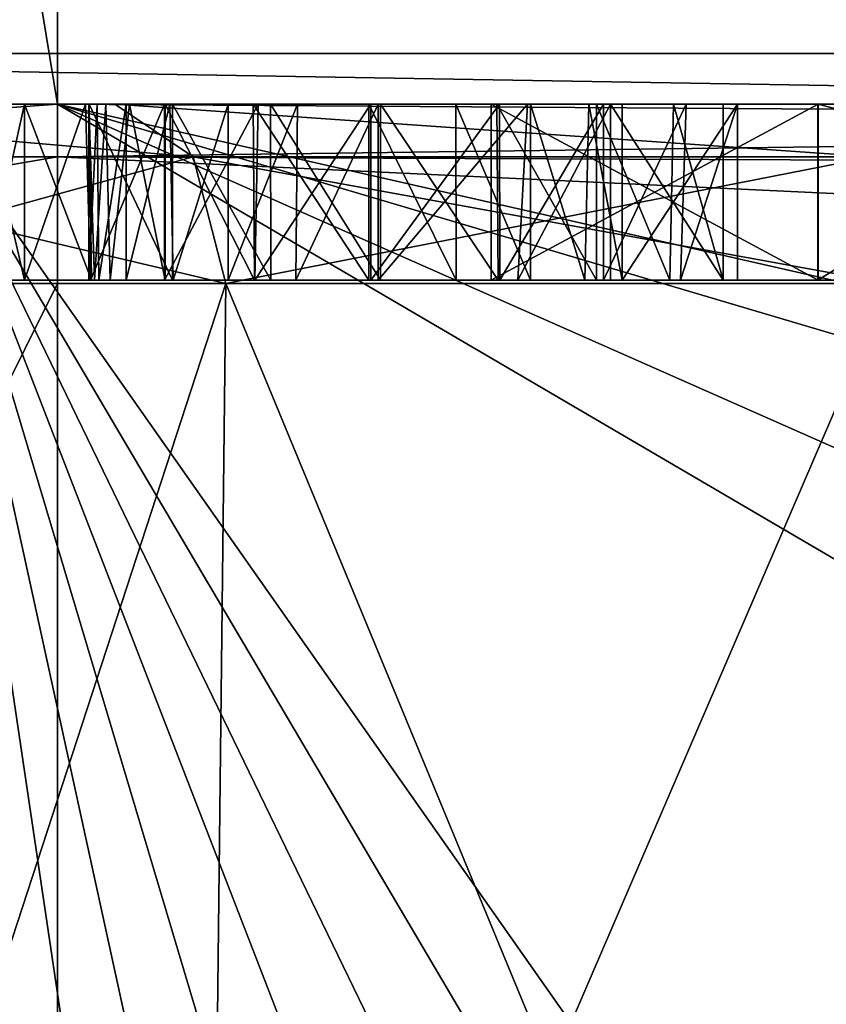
# Model space of a CAD drawing. Header units: millimetres. Extents: x -36.5 to 36.5, y -8.8 to 41.6.
# Tile 363 of 428: x 12.6 to 13.5, y 27.6 to 28.7. Entities that reach past the tile are written whole.
import ezdxf

# ---------------------------------------------------------------- set-up
doc = ezdxf.new("R2010")
doc.units = ezdxf.units.MM
doc.header["$LTSCALE"] = 65.185185
for name, color, linetype in [('1028', 7, 'CONTINUOUS'), ('1255', 7, 'CONTINUOUS'), ('1256', 7, 'CONTINUOUS'), ('1257', 7, 'CONTINUOUS'), ('1258', 7, 'CONTINUOUS'), ('1369', 7, 'CONTINUOUS'), ('1370', 7, 'CONTINUOUS'), ('1371', 7, 'CONTINUOUS'), ('1372', 7, 'CONTINUOUS'), ('1373', 7, 'CONTINUOUS'), ('1374', 7, 'CONTINUOUS'), ('1375', 7, 'CONTINUOUS'), ('1376', 7, 'CONTINUOUS'), ('1377', 7, 'CONTINUOUS'), ('1378', 7, 'CONTINUOUS'), ('1379', 7, 'CONTINUOUS'), ('1380', 7, 'CONTINUOUS'), ('1381', 7, 'CONTINUOUS'), ('1382', 7, 'CONTINUOUS'), ('1383', 7, 'CONTINUOUS'), ('1384', 7, 'CONTINUOUS'), ('1385', 7, 'CONTINUOUS'), ('1386', 7, 'CONTINUOUS'), ('1387', 7, 'CONTINUOUS'), ('1388', 7, 'CONTINUOUS'), ('1393', 7, 'CONTINUOUS'), ('1394', 7, 'CONTINUOUS'), ('1395', 7, 'CONTINUOUS'), ('324', 7, 'CONTINUOUS'), ('326', 7, 'CONTINUOUS'), ('327', 7, 'CONTINUOUS'), ('366', 7, 'CONTINUOUS'), ('383', 7, 'CONTINUOUS'), ('390', 7, 'CONTINUOUS'), ('395', 7, 'CONTINUOUS'), ('516', 7, 'CONTINUOUS'), ('545', 7, 'CONTINUOUS'), ('546', 7, 'CONTINUOUS'), ('683', 7, 'CONTINUOUS'), ('691', 7, 'CONTINUOUS'), ('693', 7, 'CONTINUOUS'), ('808', 7, 'CONTINUOUS'), ('831', 7, 'CONTINUOUS'), ('846', 7, 'CONTINUOUS'), ('964', 7, 'CONTINUOUS'), ('965', 7, 'CONTINUOUS'), ('966', 7, 'CONTINUOUS'), ('968', 7, 'CONTINUOUS'), ('969', 7, 'CONTINUOUS'), ('972', 7, 'CONTINUOUS'), ('973', 7, 'CONTINUOUS')]:
    doc.layers.add(name, color=color, linetype=linetype)

msp = doc.modelspace()

# ---------------------------------------------------------------- linework, layer by layer
at = {"layer": '1028', "color": 7, "linetype": 'Continuous'}
for points in [[(12.5179, 28.4, -4.6505), (12.5626, 28.4, -4.4974), (12.518, 28.4, -5.0357), (12.5179, 28.4, -4.6505)], [(12.518, 28.4, -5.0357), (12.5626, 28.4, -4.4974), (12.5626, 28.4, -5.1809), (12.518, 28.4, -5.0357)], [(12.5626, 28.4, -4.4974), (12.6374, 28.4, -4.3641), (12.5626, 28.4, -5.1809), (12.5626, 28.4, -4.4974)], [(12.5626, 28.4, -5.1809), (12.6374, 28.4, -4.3641), (12.6355, 28.4, -4.8453), (12.5626, 28.4, -5.1809)], [(12.6385, 28.4, -5.3051), (12.5626, 28.4, -5.1809), (12.6355, 28.4, -4.8453), (12.6385, 28.4, -5.3051)], [(12.6355, 28.4, -4.8453), (12.6374, 28.4, -4.3641), (12.6421, 28.4, -4.7199), (12.6355, 28.4, -4.8453)], [(12.6469, 28.4, -4.9999), (12.6385, 28.4, -5.3051), (12.6355, 28.4, -4.8453), (12.6469, 28.4, -4.9999)], [(12.6374, 28.4, -4.3641), (12.7214, 28.4, -4.2829), (12.6598, 28.4, -4.6181), (12.6374, 28.4, -4.3641)], [(12.6421, 28.4, -4.7199), (12.6374, 28.4, -4.3641), (12.6598, 28.4, -4.6181), (12.6421, 28.4, -4.7199)], [(12.7304, 28.4, -5.388), (12.6385, 28.4, -5.3051), (12.6779, 28.4, -5.1146), (12.7304, 28.4, -5.388)], [(12.6779, 28.4, -5.1146), (12.6385, 28.4, -5.3051), (12.6469, 28.4, -4.9999), (12.6779, 28.4, -5.1146)], [(12.6598, 28.4, -4.6181), (12.7214, 28.4, -4.2829), (12.7222, 28.4, -4.4752), (12.6598, 28.4, -4.6181)], [(12.7312, 28.4, -5.2111), (12.7304, 28.4, -5.388), (12.6779, 28.4, -5.1146), (12.7312, 28.4, -5.2111)], [(12.7214, 28.4, -4.2829), (12.8237, 28.4, -4.2345), (12.7222, 28.4, -4.4752), (12.7214, 28.4, -4.2829)], [(12.7222, 28.4, -4.4752), (12.8237, 28.4, -4.2345), (12.8235, 28.4, -4.3826), (12.7222, 28.4, -4.4752)], [(12.8418, 28.4, -5.4406), (12.7304, 28.4, -5.388), (12.7935, 28.4, -5.2717), (12.8418, 28.4, -5.4406)], [(12.7935, 28.4, -5.2717), (12.7304, 28.4, -5.388), (12.7312, 28.4, -5.2111), (12.7935, 28.4, -5.2717)], [(12.8704, 28.4, -5.3092), (12.8418, 28.4, -5.4406), (12.7935, 28.4, -5.2717), (12.8704, 28.4, -5.3092)], [(12.8235, 28.4, -4.3826), (12.8237, 28.4, -4.2345), (12.9531, 28.4, -4.3525), (12.8235, 28.4, -4.3826)], [(12.8237, 28.4, -4.2345), (12.9555, 28.4, -4.2166), (12.9531, 28.4, -4.3525), (12.8237, 28.4, -4.2345)], [(12.9662, 28.4, -5.4584), (12.8418, 28.4, -5.4406), (12.9637, 28.4, -5.3225), (12.9662, 28.4, -5.4584)], [(12.9637, 28.4, -5.3225), (12.8418, 28.4, -5.4406), (12.8704, 28.4, -5.3092), (12.9637, 28.4, -5.3225)], [(12.9531, 28.4, -4.3525), (12.9555, 28.4, -4.2166), (13.0521, 28.4, -4.3711), (12.9531, 28.4, -4.3525)], [(12.9555, 28.4, -4.2166), (13.1016, 28.4, -4.2421), (13.0521, 28.4, -4.3711), (12.9555, 28.4, -4.2166)], [(13.1219, 28.4, -5.2659), (12.9662, 28.4, -5.4584), (12.9637, 28.4, -5.3225), (13.1219, 28.4, -5.2659)], [(13.0997, 28.4, -5.4356), (12.9662, 28.4, -5.4584), (13.1219, 28.4, -5.2659), (13.0997, 28.4, -5.4356)], [(13.0521, 28.4, -4.3711), (13.1016, 28.4, -4.2421), (13.1364, 28.4, -4.4278), (13.0521, 28.4, -4.3711)], [(13.0918, 28.4, 4.9494), (13.0918, 28.4, 5.0976), (13.4626, 28.4, 5.0976), (13.0918, 28.4, 4.9494)], [(13.4626, 28.4, 4.9494), (13.0918, 28.4, 4.9494), (13.4626, 28.4, 5.0976), (13.4626, 28.4, 4.9494)], [(13.2111, 28.4, -5.3693), (13.0997, 28.4, -5.4356), (13.1219, 28.4, -5.2659), (13.2111, 28.4, -5.3693)], [(13.1016, 28.4, -4.2421), (13.2191, 28.4, -4.3157), (13.1364, 28.4, -4.4278), (13.1016, 28.4, -4.2421)], [(13.2273, 28.4, -5.0728), (13.2111, 28.4, -5.3693), (13.1219, 28.4, -5.2659), (13.2273, 28.4, -5.0728)], [(13.1364, 28.4, -4.4278), (13.2191, 28.4, -4.3157), (13.198, 28.4, -4.5168), (13.1364, 28.4, -4.4278)], [(13.2191, 28.4, -4.3157), (13.2404, 28.4, -4.6578), (13.198, 28.4, -4.5168), (13.2191, 28.4, -4.3157)], [(13.2944, 28.4, -5.267), (13.2111, 28.4, -5.3693), (13.2273, 28.4, -5.0728), (13.2944, 28.4, -5.267)], [(13.3066, 28.4, -4.432), (13.2404, 28.4, -4.6578), (13.2191, 28.4, -4.3157), (13.3066, 28.4, -4.432)], [(13.355, 28.4, -5.1097), (13.2944, 28.4, -5.267), (13.2273, 28.4, -5.0728), (13.355, 28.4, -5.1097)], [(13.3713, 28.4, -4.6177), (13.2404, 28.4, -4.6578), (13.3066, 28.4, -4.432), (13.3713, 28.4, -4.6177)], [(13.4622, 28.4, -5.2955), (13.7864, 28.4, -5.2955), (13.4622, 28.4, -5.4371), (13.4622, 28.4, -5.2955)], [(13.4622, 28.4, -5.4371), (13.7864, 28.4, -5.2955), (13.9165, 28.4, -5.2955), (13.4622, 28.4, -5.4371)], [(14.2423, 28.4, -5.4371), (13.4622, 28.4, -5.4371), (14.2423, 28.4, -5.2955), (14.2423, 28.4, -5.4371)], [(14.2423, 28.4, -5.2955), (13.4622, 28.4, -5.4371), (13.9165, 28.4, -5.2955), (14.2423, 28.4, -5.2955)]]:
    msp.add_3dface(points, dxfattribs=at)
at = {"layer": '1255', "color": 7, "linetype": 'Continuous'}
for points in [[(13.0918, 28.6, 5.0976), (13.4626, 28.6, 5.0976), (13.0918, 28.4, 5.0976), (13.0918, 28.6, 5.0976)], [(13.0918, 28.4, 5.0976), (13.4626, 28.6, 5.0976), (13.4626, 28.4, 5.0976), (13.0918, 28.4, 5.0976)]]:
    msp.add_3dface(points, dxfattribs=at)
at = {"layer": '1256', "color": 7, "linetype": 'Continuous'}
for points in [[(13.4626, 28.6, 5.0976), (13.4626, 28.6, 4.9494), (13.4626, 28.4, 4.9494), (13.4626, 28.6, 5.0976)], [(13.4626, 28.6, 5.0976), (13.4626, 28.4, 4.9494), (13.4626, 28.4, 5.0976), (13.4626, 28.6, 5.0976)]]:
    msp.add_3dface(points, dxfattribs=at)
at = {"layer": '1257', "color": 7, "linetype": 'Continuous'}
for points in [[(13.4626, 28.6, 4.9494), (13.0918, 28.6, 4.9494), (13.4626, 28.4, 4.9494), (13.4626, 28.6, 4.9494)], [(13.0918, 28.6, 4.9494), (13.0918, 28.4, 4.9494), (13.4626, 28.4, 4.9494), (13.0918, 28.6, 4.9494)]]:
    msp.add_3dface(points, dxfattribs=at)
at = {"layer": '1258', "color": 7, "linetype": 'Continuous'}
for points in [[(13.0918, 28.6, 4.9494), (13.0918, 28.6, 5.0976), (13.0918, 28.4, 5.0976), (13.0918, 28.6, 4.9494)], [(13.0918, 28.6, 4.9494), (13.0918, 28.4, 5.0976), (13.0918, 28.4, 4.9494), (13.0918, 28.6, 4.9494)]]:
    msp.add_3dface(points, dxfattribs=at)
at = {"layer": '1369', "color": 7, "linetype": 'Continuous'}
for points in [[(13.2027, 28.6, -4.527), (13.1364, 28.6, -4.4278), (13.198, 28.4, -4.5168), (13.2027, 28.6, -4.527)], [(13.1364, 28.6, -4.4278), (13.1364, 28.4, -4.4278), (13.198, 28.4, -4.5168), (13.1364, 28.6, -4.4278)], [(13.2404, 28.4, -4.6578), (13.2027, 28.6, -4.527), (13.198, 28.4, -4.5168), (13.2404, 28.4, -4.6578)], [(13.2404, 28.6, -4.6578), (13.2027, 28.6, -4.527), (13.2404, 28.4, -4.6578), (13.2404, 28.6, -4.6578)]]:
    msp.add_3dface(points, dxfattribs=at)
at = {"layer": '1370', "color": 7, "linetype": 'Continuous'}
for points in [[(13.0517, 28.6, -4.371), (12.9531, 28.6, -4.3525), (13.0521, 28.4, -4.3711), (13.0517, 28.6, -4.371)], [(12.9531, 28.6, -4.3525), (12.9531, 28.4, -4.3525), (13.0521, 28.4, -4.3711), (12.9531, 28.6, -4.3525)], [(13.1364, 28.6, -4.4278), (13.0517, 28.6, -4.371), (13.1364, 28.4, -4.4278), (13.1364, 28.6, -4.4278)], [(13.0517, 28.6, -4.371), (13.0521, 28.4, -4.3711), (13.1364, 28.4, -4.4278), (13.0517, 28.6, -4.371)]]:
    msp.add_3dface(points, dxfattribs=at)
at = {"layer": '1371', "color": 7, "linetype": 'Continuous'}
for points in [[(12.8218, 28.6, -4.3837), (12.7222, 28.6, -4.4752), (12.8235, 28.4, -4.3826), (12.8218, 28.6, -4.3837)], [(12.7222, 28.6, -4.4752), (12.7222, 28.4, -4.4752), (12.8235, 28.4, -4.3826), (12.7222, 28.6, -4.4752)], [(12.9531, 28.6, -4.3525), (12.8218, 28.6, -4.3837), (12.9531, 28.4, -4.3525), (12.9531, 28.6, -4.3525)], [(12.8218, 28.6, -4.3837), (12.8235, 28.4, -4.3826), (12.9531, 28.4, -4.3525), (12.8218, 28.6, -4.3837)]]:
    msp.add_3dface(points, dxfattribs=at)
at = {"layer": '1372', "color": 7, "linetype": 'Continuous'}
for points in [[(12.6549, 28.6, -4.6391), (12.6355, 28.6, -4.8453), (12.6421, 28.4, -4.7199), (12.6549, 28.6, -4.6391)], [(12.6355, 28.6, -4.8453), (12.6355, 28.4, -4.8453), (12.6421, 28.4, -4.7199), (12.6355, 28.6, -4.8453)], [(12.6549, 28.6, -4.6391), (12.6421, 28.4, -4.7199), (12.6598, 28.4, -4.6181), (12.6549, 28.6, -4.6391)], [(12.6818, 28.6, -4.551), (12.6549, 28.6, -4.6391), (12.6598, 28.4, -4.6181), (12.6818, 28.6, -4.551)], [(12.6818, 28.6, -4.551), (12.6598, 28.4, -4.6181), (12.7222, 28.4, -4.4752), (12.6818, 28.6, -4.551)], [(12.7222, 28.6, -4.4752), (12.6818, 28.6, -4.551), (12.7222, 28.4, -4.4752), (12.7222, 28.6, -4.4752)]]:
    msp.add_3dface(points, dxfattribs=at)
at = {"layer": '1373', "color": 7, "linetype": 'Continuous'}
for points in [[(12.6355, 28.6, -4.8453), (12.6451, 28.6, -4.9886), (12.6355, 28.4, -4.8453), (12.6355, 28.6, -4.8453)], [(12.6451, 28.6, -4.9886), (12.6469, 28.4, -4.9999), (12.6355, 28.4, -4.8453), (12.6451, 28.6, -4.9886)], [(12.6451, 28.6, -4.9886), (12.6779, 28.6, -5.1146), (12.6469, 28.4, -4.9999), (12.6451, 28.6, -4.9886)], [(12.6779, 28.6, -5.1146), (12.6779, 28.4, -5.1146), (12.6469, 28.4, -4.9999), (12.6779, 28.6, -5.1146)]]:
    msp.add_3dface(points, dxfattribs=at)
at = {"layer": '1374', "color": 7, "linetype": 'Continuous'}
for points in [[(12.6779, 28.6, -5.1146), (12.7275, 28.6, -5.2061), (12.6779, 28.4, -5.1146), (12.6779, 28.6, -5.1146)], [(12.7275, 28.6, -5.2061), (12.7312, 28.4, -5.2111), (12.6779, 28.4, -5.1146), (12.7275, 28.6, -5.2061)], [(12.7275, 28.6, -5.2061), (12.7935, 28.6, -5.2717), (12.7312, 28.4, -5.2111), (12.7275, 28.6, -5.2061)], [(12.7935, 28.6, -5.2717), (12.7935, 28.4, -5.2717), (12.7312, 28.4, -5.2111), (12.7935, 28.6, -5.2717)]]:
    msp.add_3dface(points, dxfattribs=at)
at = {"layer": '1375', "color": 7, "linetype": 'Continuous'}
for points in [[(12.7935, 28.6, -5.2717), (12.872, 28.6, -5.3097), (12.7935, 28.4, -5.2717), (12.7935, 28.6, -5.2717)], [(12.872, 28.6, -5.3097), (12.8704, 28.4, -5.3092), (12.7935, 28.4, -5.2717), (12.872, 28.6, -5.3097)], [(12.872, 28.6, -5.3097), (12.9637, 28.6, -5.3225), (12.8704, 28.4, -5.3092), (12.872, 28.6, -5.3097)], [(12.9637, 28.6, -5.3225), (12.9637, 28.4, -5.3225), (12.8704, 28.4, -5.3092), (12.9637, 28.6, -5.3225)]]:
    msp.add_3dface(points, dxfattribs=at)
at = {"layer": '1376', "color": 7, "linetype": 'Continuous'}
for points in [[(12.9637, 28.6, -5.3225), (13.1332, 28.6, -5.2552), (12.9637, 28.4, -5.3225), (12.9637, 28.6, -5.3225)], [(13.1332, 28.6, -5.2552), (13.1219, 28.4, -5.2659), (12.9637, 28.4, -5.3225), (13.1332, 28.6, -5.2552)], [(13.1332, 28.6, -5.2552), (13.2273, 28.6, -5.0728), (13.1219, 28.4, -5.2659), (13.1332, 28.6, -5.2552)], [(13.2273, 28.6, -5.0728), (13.2273, 28.4, -5.0728), (13.1219, 28.4, -5.2659), (13.2273, 28.6, -5.0728)]]:
    msp.add_3dface(points, dxfattribs=at)
at = {"layer": '1377', "color": 7, "linetype": 'Continuous'}
for points in [[(13.2273, 28.6, -5.0728), (13.355, 28.6, -5.1097), (13.355, 28.4, -5.1097), (13.2273, 28.6, -5.0728)], [(13.2273, 28.6, -5.0728), (13.355, 28.4, -5.1097), (13.2273, 28.4, -5.0728), (13.2273, 28.6, -5.0728)]]:
    msp.add_3dface(points, dxfattribs=at)
at = {"layer": '1378', "color": 7, "linetype": 'Continuous'}
for points in [[(13.2986, 28.6, -5.2593), (13.2111, 28.6, -5.3693), (13.2944, 28.4, -5.267), (13.2986, 28.6, -5.2593)], [(13.2111, 28.6, -5.3693), (13.2111, 28.4, -5.3693), (13.2944, 28.4, -5.267), (13.2111, 28.6, -5.3693)], [(13.2986, 28.6, -5.2593), (13.2944, 28.4, -5.267), (13.355, 28.4, -5.1097), (13.2986, 28.6, -5.2593)], [(13.355, 28.6, -5.1097), (13.2986, 28.6, -5.2593), (13.355, 28.4, -5.1097), (13.355, 28.6, -5.1097)]]:
    msp.add_3dface(points, dxfattribs=at)
at = {"layer": '1379', "color": 7, "linetype": 'Continuous'}
for points in [[(13.0982, 28.6, -5.4361), (12.9662, 28.6, -5.4584), (13.0997, 28.4, -5.4356), (13.0982, 28.6, -5.4361)], [(12.9662, 28.6, -5.4584), (12.9662, 28.4, -5.4584), (13.0997, 28.4, -5.4356), (12.9662, 28.6, -5.4584)], [(13.2111, 28.6, -5.3693), (13.0982, 28.6, -5.4361), (13.2111, 28.4, -5.3693), (13.2111, 28.6, -5.3693)], [(13.0982, 28.6, -5.4361), (13.0997, 28.4, -5.4356), (13.2111, 28.4, -5.3693), (13.0982, 28.6, -5.4361)]]:
    msp.add_3dface(points, dxfattribs=at)
at = {"layer": '1380', "color": 7, "linetype": 'Continuous'}
for points in [[(12.8414, 28.6, -5.4405), (12.7304, 28.6, -5.388), (12.8418, 28.4, -5.4406), (12.8414, 28.6, -5.4405)], [(12.7304, 28.6, -5.388), (12.7304, 28.4, -5.388), (12.8418, 28.4, -5.4406), (12.7304, 28.6, -5.388)], [(12.9662, 28.6, -5.4584), (12.8414, 28.6, -5.4405), (12.9662, 28.4, -5.4584), (12.9662, 28.6, -5.4584)], [(12.8414, 28.6, -5.4405), (12.8418, 28.4, -5.4406), (12.9662, 28.4, -5.4584), (12.8414, 28.6, -5.4405)]]:
    msp.add_3dface(points, dxfattribs=at)
at = {"layer": '1381', "color": 7, "linetype": 'Continuous'}
for points in [[(12.6359, 28.6, -5.3018), (12.5626, 28.6, -5.1809), (12.6385, 28.4, -5.3051), (12.6359, 28.6, -5.3018)], [(12.5626, 28.6, -5.1809), (12.5626, 28.4, -5.1809), (12.6385, 28.4, -5.3051), (12.5626, 28.6, -5.1809)], [(12.7304, 28.6, -5.388), (12.6359, 28.6, -5.3018), (12.7304, 28.4, -5.388), (12.7304, 28.6, -5.388)], [(12.6359, 28.6, -5.3018), (12.6385, 28.4, -5.3051), (12.7304, 28.4, -5.388), (12.6359, 28.6, -5.3018)]]:
    msp.add_3dface(points, dxfattribs=at)
at = {"layer": '1382', "color": 7, "linetype": 'Continuous'}
for points in [[(12.5626, 28.6, -5.1809), (12.516, 28.6, -5.0251), (12.5626, 28.4, -5.1809), (12.5626, 28.6, -5.1809)], [(12.516, 28.6, -5.0251), (12.518, 28.4, -5.0357), (12.5626, 28.4, -5.1809), (12.516, 28.6, -5.0251)]]:
    msp.add_3dface(points, dxfattribs=at)
at = {"layer": '1383', "color": 7, "linetype": 'Continuous'}
for points in [[(12.5163, 28.6, -4.6598), (12.5626, 28.6, -4.4974), (12.5179, 28.4, -4.6505), (12.5163, 28.6, -4.6598)], [(12.5626, 28.6, -4.4974), (12.5626, 28.4, -4.4974), (12.5179, 28.4, -4.6505), (12.5626, 28.6, -4.4974)]]:
    msp.add_3dface(points, dxfattribs=at)
at = {"layer": '1384', "color": 7, "linetype": 'Continuous'}
for points in [[(12.5626, 28.6, -4.4974), (12.6316, 28.6, -4.372), (12.5626, 28.4, -4.4974), (12.5626, 28.6, -4.4974)], [(12.6316, 28.6, -4.372), (12.6374, 28.4, -4.3641), (12.5626, 28.4, -4.4974), (12.6316, 28.6, -4.372)], [(12.6316, 28.6, -4.372), (12.7214, 28.6, -4.2829), (12.6374, 28.4, -4.3641), (12.6316, 28.6, -4.372)], [(12.7214, 28.6, -4.2829), (12.7214, 28.4, -4.2829), (12.6374, 28.4, -4.3641), (12.7214, 28.6, -4.2829)]]:
    msp.add_3dface(points, dxfattribs=at)
at = {"layer": '1385', "color": 7, "linetype": 'Continuous'}
for points in [[(12.7214, 28.6, -4.2829), (12.8277, 28.6, -4.2334), (12.7214, 28.4, -4.2829), (12.7214, 28.6, -4.2829)], [(12.8277, 28.6, -4.2334), (12.8237, 28.4, -4.2345), (12.7214, 28.4, -4.2829), (12.8277, 28.6, -4.2334)], [(12.8277, 28.6, -4.2334), (12.9555, 28.6, -4.2166), (12.8237, 28.4, -4.2345), (12.8277, 28.6, -4.2334)], [(12.9555, 28.6, -4.2166), (12.9555, 28.4, -4.2166), (12.8237, 28.4, -4.2345), (12.9555, 28.6, -4.2166)]]:
    msp.add_3dface(points, dxfattribs=at)
at = {"layer": '1386', "color": 7, "linetype": 'Continuous'}
for points in [[(12.9555, 28.6, -4.2166), (13.1013, 28.6, -4.2421), (12.9555, 28.4, -4.2166), (12.9555, 28.6, -4.2166)], [(13.1013, 28.6, -4.2421), (13.1016, 28.4, -4.2421), (12.9555, 28.4, -4.2166), (13.1013, 28.6, -4.2421)], [(13.1013, 28.6, -4.2421), (13.2191, 28.6, -4.3157), (13.1016, 28.4, -4.2421), (13.1013, 28.6, -4.2421)], [(13.2191, 28.6, -4.3157), (13.2191, 28.4, -4.3157), (13.1016, 28.4, -4.2421), (13.2191, 28.6, -4.3157)]]:
    msp.add_3dface(points, dxfattribs=at)
at = {"layer": '1387', "color": 7, "linetype": 'Continuous'}
for points in [[(13.2191, 28.6, -4.3157), (13.3128, 28.6, -4.4443), (13.2191, 28.4, -4.3157), (13.2191, 28.6, -4.3157)], [(13.3128, 28.6, -4.4443), (13.3066, 28.4, -4.432), (13.2191, 28.4, -4.3157), (13.3128, 28.6, -4.4443)], [(13.3128, 28.6, -4.4443), (13.3713, 28.6, -4.6177), (13.3066, 28.4, -4.432), (13.3128, 28.6, -4.4443)], [(13.3713, 28.6, -4.6177), (13.3713, 28.4, -4.6177), (13.3066, 28.4, -4.432), (13.3713, 28.6, -4.6177)]]:
    msp.add_3dface(points, dxfattribs=at)
at = {"layer": '1388', "color": 7, "linetype": 'Continuous'}
for points in [[(13.3713, 28.6, -4.6177), (13.2404, 28.6, -4.6578), (13.2404, 28.4, -4.6578), (13.3713, 28.6, -4.6177)], [(13.3713, 28.6, -4.6177), (13.2404, 28.4, -4.6578), (13.3713, 28.4, -4.6177), (13.3713, 28.6, -4.6177)]]:
    msp.add_3dface(points, dxfattribs=at)
at = {"layer": '1393', "color": 7, "linetype": 'Continuous'}
for points in [[(14.2423, 28.6, -5.4371), (13.4622, 28.6, -5.4371), (14.2423, 28.4, -5.4371), (14.2423, 28.6, -5.4371)], [(13.4622, 28.6, -5.4371), (13.4622, 28.4, -5.4371), (14.2423, 28.4, -5.4371), (13.4622, 28.6, -5.4371)]]:
    msp.add_3dface(points, dxfattribs=at)
at = {"layer": '1394', "color": 7, "linetype": 'Continuous'}
for points in [[(13.4622, 28.6, -5.4371), (13.4622, 28.6, -5.2955), (13.4622, 28.4, -5.2955), (13.4622, 28.6, -5.4371)], [(13.4622, 28.6, -5.4371), (13.4622, 28.4, -5.2955), (13.4622, 28.4, -5.4371), (13.4622, 28.6, -5.4371)]]:
    msp.add_3dface(points, dxfattribs=at)
at = {"layer": '1395', "color": 7, "linetype": 'Continuous'}
for points in [[(13.4622, 28.6, -5.2955), (13.7864, 28.6, -5.2955), (13.4622, 28.4, -5.2955), (13.4622, 28.6, -5.2955)], [(13.7864, 28.6, -5.2955), (13.7864, 28.4, -5.2955), (13.4622, 28.4, -5.2955), (13.7864, 28.6, -5.2955)]]:
    msp.add_3dface(points, dxfattribs=at)
at = {"layer": '324', "color": 7, "linetype": 'Continuous'}
for points in [[(19.8, 28.6, 14), (12.45, 28.6, 14), (6, 28.6, 13.9007), (19.8, 28.6, 14)], [(19.8, 28.6, 13.9007), (19.8, 28.6, 14), (6, 28.6, 13.9007), (19.8, 28.6, 13.9007)], [(18.5336, 28.6, -14), (20.9806, 28.6, -13.9501), (11, 28.6, -14), (18.5336, 28.6, -14)], [(11, 28.6, -14), (20.9806, 28.6, -13.9501), (19.8, 28.6, -13.9007), (11, 28.6, -14)], [(11, 28.6, -13.9007), (11, 28.6, -14), (19.8, 28.6, -13.9007), (11, 28.6, -13.9007)]]:
    msp.add_3dface(points, dxfattribs=at)
at = {"layer": '326', "color": 7, "linetype": 'Continuous'}
for points in [[(12.45, 28.6, 15.2), (19.8, 38.1, 15.2), (5, 34.1, 15.2), (12.45, 28.6, 15.2)], [(12.45, 28.6, 15.2), (19.8, 18.1294, 15.2), (19.8, 38.1, 15.2), (12.45, 28.6, 15.2)], [(19.8, 18.1294, 15.2), (12.45, 28.6, 15.2), (19.1135, 17.2943, 15.2), (19.8, 18.1294, 15.2)], [(19.1135, 17.2943, 15.2), (12.45, 28.6, 15.2), (18.2183, 16.6857, 15.2), (19.1135, 17.2943, 15.2)], [(18.2183, 16.6857, 15.2), (12.45, 28.6, 15.2), (17.188, 16.354, 15.2), (18.2183, 16.6857, 15.2)], [(17.188, 16.354, 15.2), (12.45, 28.6, 15.2), (16.109, 16.3258, 15.2), (17.188, 16.354, 15.2)], [(16.109, 16.3258, 15.2), (12.45, 28.6, 15.2), (15.0691, 16.6008, 15.2), (16.109, 16.3258, 15.2)], [(15.0691, 16.6008, 15.2), (12.45, 28.6, 15.2), (14.1472, 17.1571, 15.2), (15.0691, 16.6008, 15.2)], [(14.1472, 17.1571, 15.2), (12.45, 28.6, 15.2), (13.4179, 17.9498, 15.2), (14.1472, 17.1571, 15.2)], [(13.4179, 17.9498, 15.2), (12.45, 28.6, 15.2), (12.9404, 18.9162, 15.2), (13.4179, 17.9498, 15.2)], [(12.9404, 18.9162, 15.2), (12.45, 28.6, 15.2), (12.7515, 19.9674, 15.2), (12.9404, 18.9162, 15.2)]]:
    msp.add_3dface(points, dxfattribs=at)
at = {"layer": '327', "color": 7, "linetype": 'Continuous'}
for points in [[(10.5778, 32.1, -15.2), (19.8, 38.1, -15.2), (11.0015, 19.9674, -15.2), (10.5778, 32.1, -15.2)], [(11.0015, 19.9674, -15.2), (19.8, 38.1, -15.2), (11.2017, 18.8765, -15.2), (11.0015, 19.9674, -15.2)], [(11.2017, 18.8765, -15.2), (19.8, 38.1, -15.2), (11.7087, 17.889, -15.2), (11.2017, 18.8765, -15.2)], [(11.7087, 17.889, -15.2), (19.8, 38.1, -15.2), (12.4778, 17.0915, -15.2), (11.7087, 17.889, -15.2)], [(12.4778, 17.0915, -15.2), (19.8, 38.1, -15.2), (13.4462, 16.5492, -15.2), (12.4778, 17.0915, -15.2)], [(13.4462, 16.5492, -15.2), (19.8, 38.1, -15.2), (14.5274, 16.3097, -15.2), (13.4462, 16.5492, -15.2)]]:
    msp.add_3dface(points, dxfattribs=at)
at = {"layer": '366', "color": 7, "linetype": 'Continuous'}
for points in [[(19.8, 38.1349, 13.7343), (6, 28.6, 13.9007), (5.4998, 28.7343, 13.8984), (19.8, 38.1349, 13.7343)], [(19.8, 28.6, 13.9007), (6, 28.6, 13.9007), (19.8, 38.1349, 13.7343), (19.8, 28.6, 13.9007)]]:
    msp.add_3dface(points, dxfattribs=at)
at = {"layer": '383', "color": 7, "linetype": 'Continuous'}
for points in [[(10.9692, 30.3631, -13.87), (11, 28.6, -13.9007), (13.8933, 38.1349, -13.7343), (10.9692, 30.3631, -13.87)], [(13.8933, 38.1349, -13.7343), (11, 28.6, -13.9007), (14.398, 31.6, -13.8484), (13.8933, 38.1349, -13.7343)], [(11, 28.6, -13.9007), (19.8, 28.6, -13.9007), (14.398, 31.6, -13.8484), (11, 28.6, -13.9007)]]:
    msp.add_3dface(points, dxfattribs=at)
at = {"layer": '390', "color": 7, "linetype": 'Continuous'}
for points in [[(12.45, 28.6, 15.2), (12.45, 28.6, 14), (12.7515, 19.9673, 14.1507), (12.45, 28.6, 15.2)], [(12.7515, 19.9673, 14.1507), (12.7515, 19.9673, 14.6753), (12.45, 28.6, 15.2), (12.7515, 19.9673, 14.1507)], [(12.7515, 19.9674, 15.2), (12.45, 28.6, 15.2), (12.7515, 19.9673, 14.6753), (12.7515, 19.9674, 15.2)]]:
    msp.add_3dface(points, dxfattribs=at)
at = {"layer": '395', "color": 7, "linetype": 'Continuous'}
for points in [[(18.5336, 28.6, -14), (11, 28.6, -14), (11.0015, 19.9674, -14.1507), (18.5336, 28.6, -14)], [(18.5336, 19.3973, -14.1606), (18.5336, 28.6, -14), (11.0015, 19.9674, -14.1507), (18.5336, 19.3973, -14.1606)]]:
    msp.add_3dface(points, dxfattribs=at)
at = {"layer": '516', "color": 7, "linetype": 'Continuous'}
for points in [[(12.45, 28.6, 14), (19.8, 28.6, 14), (19.8, 18.1294, 14.1828), (12.45, 28.6, 14)], [(12.7515, 19.9673, 14.1507), (12.45, 28.6, 14), (19.8, 18.1294, 14.1828), (12.7515, 19.9673, 14.1507)]]:
    msp.add_3dface(points, dxfattribs=at)
at = {"layer": '545', "color": 7, "linetype": 'Continuous'}
for points in [[(19.8, 28.6, -14), (10.7, 28.6, -14), (19.196, 28.6, -13.8834), (19.8, 28.6, -14)], [(10.7, 28.6, -14), (11.2736, 28.6, -11.5837), (14.7283, 28.6, -12.938), (10.7, 28.6, -14)], [(10.7, 28.6, -14), (14.7283, 28.6, -12.938), (16.9188, 28.6, -13.5946), (10.7, 28.6, -14)], [(10.7, 28.6, -14), (16.9188, 28.6, -13.5946), (19.196, 28.6, -13.8834), (10.7, 28.6, -14)], [(12.6, 28.6, -5.6965), (11.7892, 28.6, -5.8316), (12.5626, 28.6, -5.1809), (12.6, 28.6, -5.6965)], [(12.5626, 28.6, -5.1809), (11.7892, 28.6, -5.8316), (12.516, 28.6, -5.0251), (12.5626, 28.6, -5.1809)], [(12.0602, 28.6, 7.0459), (12.6649, 28.6, 6.3268), (12.4181, 28.6, 5.4577), (12.0602, 28.6, 7.0459)], [(12.45, 28.6, 14), (12.6649, 28.6, 10.4733), (12.0603, 28.6, 9.7542), (12.45, 28.6, 14)], [(12.4181, 28.6, 5.4577), (12.6649, 28.6, 6.3268), (12.5516, 28.6, 5.4577), (12.4181, 28.6, 5.4577)], [(12.45, 28.6, 14), (19.8, 28.6, 14), (16.9601, 28.6, 13.6038), (12.45, 28.6, 14)], [(15.3833, 28.6, 13.176), (12.45, 28.6, 14), (16.9601, 28.6, 13.6038), (15.3833, 28.6, 13.176)], [(12.45, 28.6, 14), (15.3833, 28.6, 13.176), (15.1568, 28.6, 13.0787), (12.45, 28.6, 14)], [(12.6649, 28.6, 10.4733), (12.45, 28.6, 14), (14.8799, 28.6, 12.8744), (12.6649, 28.6, 10.4733)], [(12.45, 28.6, 14), (15.1568, 28.6, 13.0787), (14.9933, 28.6, 12.9748), (12.45, 28.6, 14)], [(12.45, 28.6, 14), (14.9933, 28.6, 12.9748), (14.8799, 28.6, 12.8744), (12.45, 28.6, 14)], [(12.5163, 28.6, -4.6598), (12.5516, 28.6, 4.2577), (12.5626, 28.6, -4.4974), (12.5163, 28.6, -4.6598)], [(12.5516, 28.6, 5.4577), (12.6649, 28.6, 6.3268), (12.5516, 28.6, 4.2577), (12.5516, 28.6, 5.4577)], [(12.5516, 28.6, 4.2577), (12.6649, 28.6, 6.3268), (12.5626, 28.6, -4.4974), (12.5516, 28.6, 4.2577)], [(12.6359, 28.6, -5.3018), (12.6, 28.6, -5.6965), (12.5626, 28.6, -5.1809), (12.6359, 28.6, -5.3018)], [(12.5626, 28.6, -4.4974), (12.6649, 28.6, 6.3268), (12.6316, 28.6, -4.372), (12.5626, 28.6, -4.4974)], [(15.6531, 28.6, -5.6965), (12.6, 28.6, -5.6965), (15.4292, 28.6, -5.4371), (15.6531, 28.6, -5.6965)], [(13.0982, 28.6, -5.4361), (12.6, 28.6, -5.6965), (12.9662, 28.6, -5.4584), (13.0982, 28.6, -5.4361)], [(12.6, 28.6, -5.6965), (13.0982, 28.6, -5.4361), (13.4622, 28.6, -5.2955), (12.6, 28.6, -5.6965)], [(12.9662, 28.6, -5.4584), (12.6, 28.6, -5.6965), (12.8414, 28.6, -5.4405), (12.9662, 28.6, -5.4584)], [(12.8414, 28.6, -5.4405), (12.6, 28.6, -5.6965), (12.7304, 28.6, -5.388), (12.8414, 28.6, -5.4405)], [(12.7304, 28.6, -5.388), (12.6, 28.6, -5.6965), (12.6359, 28.6, -5.3018), (12.7304, 28.6, -5.388)], [(14.2423, 28.6, -5.4371), (12.6, 28.6, -5.6965), (13.4622, 28.6, -5.4371), (14.2423, 28.6, -5.4371)], [(12.6, 28.6, -5.6965), (14.2423, 28.6, -5.4371), (14.3986, 28.6, -5.4371), (12.6, 28.6, -5.6965)], [(13.4622, 28.6, -5.4371), (12.6, 28.6, -5.6965), (13.4622, 28.6, -5.2955), (13.4622, 28.6, -5.4371)], [(14.5288, 28.6, -5.4371), (12.6, 28.6, -5.6965), (14.3986, 28.6, -5.4371), (14.5288, 28.6, -5.4371)], [(12.6, 28.6, -5.6965), (14.5288, 28.6, -5.4371), (14.7653, 28.6, -5.4371), (12.6, 28.6, -5.6965)], [(15.4292, 28.6, -5.4371), (12.6, 28.6, -5.6965), (14.7653, 28.6, -5.4371), (15.4292, 28.6, -5.4371)], [(12.6316, 28.6, -4.372), (12.6649, 28.6, 6.3268), (12.7214, 28.6, -4.2829), (12.6316, 28.6, -4.372)], [(12.6355, 28.6, -4.8453), (12.6549, 28.6, -4.6391), (12.6451, 28.6, -4.9886), (12.6355, 28.6, -4.8453)], [(12.6451, 28.6, -4.9886), (12.6549, 28.6, -4.6391), (12.6779, 28.6, -5.1146), (12.6451, 28.6, -4.9886)], [(12.6549, 28.6, -4.6391), (12.6818, 28.6, -4.551), (12.6779, 28.6, -5.1146), (12.6549, 28.6, -4.6391)], [(13.4813, 28.6, 10.9422), (12.6649, 28.6, 10.4733), (14.8034, 28.6, 12.7775), (13.4813, 28.6, 10.9422)], [(12.6649, 28.6, 10.4733), (14.8166, 28.6, 12.7975), (14.8034, 28.6, 12.7775), (12.6649, 28.6, 10.4733)], [(14.8166, 28.6, 12.7975), (12.6649, 28.6, 10.4733), (14.8799, 28.6, 12.8744), (14.8166, 28.6, 12.7975)], [(12.6649, 28.6, 6.3268), (13.4812, 28.6, 5.8578), (13.0918, 28.6, 5.0976), (12.6649, 28.6, 6.3268)], [(12.6649, 28.6, 6.3268), (13.0918, 28.6, 5.0976), (12.7214, 28.6, -4.2829), (12.6649, 28.6, 6.3268)], [(12.6818, 28.6, -4.551), (12.7222, 28.6, -4.4752), (12.6779, 28.6, -5.1146), (12.6818, 28.6, -4.551)], [(12.6779, 28.6, -5.1146), (12.7222, 28.6, -4.4752), (12.7275, 28.6, -5.2061), (12.6779, 28.6, -5.1146)], [(12.7214, 28.6, -4.2829), (13.0918, 28.6, 5.0976), (12.8277, 28.6, -4.2334), (12.7214, 28.6, -4.2829)], [(12.7222, 28.6, -4.4752), (12.8218, 28.6, -4.3837), (12.7275, 28.6, -5.2061), (12.7222, 28.6, -4.4752)], [(12.7275, 28.6, -5.2061), (12.8218, 28.6, -4.3837), (12.7935, 28.6, -5.2717), (12.7275, 28.6, -5.2061)], [(12.7935, 28.6, -5.2717), (12.8218, 28.6, -4.3837), (12.872, 28.6, -5.3097), (12.7935, 28.6, -5.2717)], [(12.8218, 28.6, -4.3837), (12.9531, 28.6, -4.3525), (12.872, 28.6, -5.3097), (12.8218, 28.6, -4.3837)], [(12.8277, 28.6, -4.2334), (13.0918, 28.6, 5.0976), (12.9555, 28.6, -4.2166), (12.8277, 28.6, -4.2334)], [(12.872, 28.6, -5.3097), (12.9531, 28.6, -4.3525), (12.9637, 28.6, -5.3225), (12.872, 28.6, -5.3097)], [(12.9531, 28.6, -4.3525), (13.0517, 28.6, -4.371), (12.9637, 28.6, -5.3225), (12.9531, 28.6, -4.3525)], [(13.0918, 28.6, 5.0976), (13.0918, 28.6, 4.9494), (12.9555, 28.6, -4.2166), (13.0918, 28.6, 5.0976)], [(12.9555, 28.6, -4.2166), (13.0918, 28.6, 4.9494), (13.1013, 28.6, -4.2421), (12.9555, 28.6, -4.2166)], [(12.9637, 28.6, -5.3225), (13.0517, 28.6, -4.371), (13.1332, 28.6, -5.2552), (12.9637, 28.6, -5.3225)], [(13.0517, 28.6, -4.371), (13.1364, 28.6, -4.4278), (13.1332, 28.6, -5.2552), (13.0517, 28.6, -4.371)], [(13.0918, 28.6, 5.0976), (13.4812, 28.6, 5.8578), (13.4626, 28.6, 5.0976), (13.0918, 28.6, 5.0976)], [(13.0918, 28.6, 4.9494), (13.4626, 28.6, 4.9494), (13.1013, 28.6, -4.2421), (13.0918, 28.6, 4.9494)], [(13.0982, 28.6, -5.4361), (13.2111, 28.6, -5.3693), (13.4622, 28.6, -5.2955), (13.0982, 28.6, -5.4361)], [(13.1013, 28.6, -4.2421), (13.4626, 28.6, 4.9494), (13.2191, 28.6, -4.3157), (13.1013, 28.6, -4.2421)], [(13.1364, 28.6, -4.4278), (13.2027, 28.6, -4.527), (13.1332, 28.6, -5.2552), (13.1364, 28.6, -4.4278)], [(13.1332, 28.6, -5.2552), (13.2027, 28.6, -4.527), (13.2273, 28.6, -5.0728), (13.1332, 28.6, -5.2552)], [(13.2027, 28.6, -4.527), (13.2404, 28.6, -4.6578), (13.2273, 28.6, -5.0728), (13.2027, 28.6, -4.527)], [(13.2111, 28.6, -5.3693), (13.2986, 28.6, -5.2593), (13.4622, 28.6, -5.2955), (13.2111, 28.6, -5.3693)], [(13.2191, 28.6, -4.3157), (13.4626, 28.6, 4.9494), (13.3128, 28.6, -4.4443), (13.2191, 28.6, -4.3157)], [(13.2273, 28.6, -5.0728), (13.2404, 28.6, -4.6578), (13.355, 28.6, -5.1097), (13.2273, 28.6, -5.0728)], [(13.355, 28.6, -5.1097), (13.2404, 28.6, -4.6578), (13.3713, 28.6, -4.6177), (13.355, 28.6, -5.1097)], [(13.2986, 28.6, -5.2593), (13.355, 28.6, -5.1097), (13.4622, 28.6, -5.2955), (13.2986, 28.6, -5.2593)], [(13.3128, 28.6, -4.4443), (13.4626, 28.6, 4.9494), (13.3713, 28.6, -4.6177), (13.3128, 28.6, -4.4443)], [(13.355, 28.6, -5.1097), (13.3713, 28.6, -4.6177), (13.4622, 28.6, -5.2955), (13.355, 28.6, -5.1097)], [(13.3713, 28.6, -4.6177), (13.4626, 28.6, 4.9494), (13.4622, 28.6, -5.2955), (13.3713, 28.6, -4.6177)], [(13.4626, 28.6, 4.9494), (13.4812, 28.6, 5.8578), (13.4622, 28.6, -5.2955), (13.4626, 28.6, 4.9494)], [(13.4812, 28.6, 5.8578), (13.7864, 28.6, -4.2371), (13.4622, 28.6, -5.2955), (13.4812, 28.6, 5.8578)], [(13.4622, 28.6, -5.2955), (13.7864, 28.6, -4.2371), (13.7864, 28.6, -5.2955), (13.4622, 28.6, -5.2955)], [(13.4626, 28.6, 5.0976), (13.4812, 28.6, 5.8578), (13.4626, 28.6, 4.9494), (13.4626, 28.6, 5.0976)]]:
    msp.add_3dface(points, dxfattribs=at)
at = {"layer": '546', "color": 7, "linetype": 'Continuous'}
msp.add_3dface([(12.457, 28.4, 15.2), (10.5, 19.45, 15.2), (12.7515, 19.9674, 15.2), (12.457, 28.4, 15.2)], dxfattribs=at)
at = {"layer": '683', "color": 7, "linetype": 'Continuous'}
for points in [[(12.457, 28.4, 15.2), (12.7515, 19.9674, 15.2), (12.45, 28.6, 14), (12.457, 28.4, 15.2)], [(12.7515, 19.9674, 15.2), (12.7515, 19.9674, 14.1507), (12.45, 28.6, 14), (12.7515, 19.9674, 15.2)]]:
    msp.add_3dface(points, dxfattribs=at)
at = {"layer": '691', "color": 7, "linetype": 'Continuous'}
for points in [[(12.7515, 19.9674, 14.1507), (19.8, 28.6, 14), (12.45, 28.6, 14), (12.7515, 19.9674, 14.1507)], [(14.6347, 21.7068, 14.1203), (19.8, 28.6, 14), (12.7515, 19.9674, 14.1507), (14.6347, 21.7068, 14.1203)]]:
    msp.add_3dface(points, dxfattribs=at)
at = {"layer": '693', "color": 7, "linetype": 'Continuous'}
for points in [[(19.8, 23.345, -14.0917), (10.7007, 28.5793, -14.0004), (10.7, 28.6, -14), (19.8, 23.345, -14.0917)], [(19.8, 28.6, -14), (19.8, 23.345, -14.0917), (10.7, 28.6, -14), (19.8, 28.6, -14)], [(10.6446, 28.4329, -14.0029), (10.7007, 28.5793, -14.0004), (19.8, 23.345, -14.0917), (10.6446, 28.4329, -14.0029)], [(10.708, 28.3718, -14.004), (10.6446, 28.4329, -14.0029), (19.8, 23.345, -14.0917), (10.708, 28.3718, -14.004)], [(15.2324, 22.5621, -14.1054), (14.3676, 22.5621, -14.1054), (10.708, 28.3718, -14.004), (15.2324, 22.5621, -14.1054)], [(15.2324, 22.5621, -14.1054), (10.708, 28.3718, -14.004), (19.8, 23.345, -14.0917), (15.2324, 22.5621, -14.1054)], [(14.3676, 22.5621, -14.1054), (13.5502, 22.2652, -14.1106), (10.708, 28.3718, -14.004), (14.3676, 22.5621, -14.1054)], [(13.5502, 22.2652, -14.1106), (12.8847, 21.7068, -14.1203), (10.708, 28.3718, -14.004), (13.5502, 22.2652, -14.1106)], [(12.8847, 21.7068, -14.1203), (12.4511, 20.9551, -14.1334), (10.708, 28.3718, -14.004), (12.8847, 21.7068, -14.1203)]]:
    msp.add_3dface(points, dxfattribs=at)
at = {"layer": '808', "color": 7, "linetype": 'Continuous'}
for points in [[(12.2051, 26.6, 7.1322), (12.7703, 26.6, 6.4585), (12.2319, 28.3965, 7.1482), (12.2051, 26.6, 7.1322)], [(12.7703, 26.6, 10.3415), (12.2051, 26.6, 9.6678), (12.7907, 28.3965, 10.3178), (12.7703, 26.6, 10.3415)], [(12.7907, 28.3965, 10.3178), (12.2051, 26.6, 9.6678), (12.2319, 28.3965, 9.6518), (12.7907, 28.3965, 10.3178)], [(12.2319, 28.3965, 7.1482), (12.7703, 26.6, 6.4585), (12.7907, 28.3965, 6.4822), (12.2319, 28.3965, 7.1482)], [(12.7703, 26.6, 6.4585), (13.5332, 26.6, 6.0181), (12.7907, 28.3965, 6.4822), (12.7703, 26.6, 6.4585)], [(13.5332, 26.6, 10.7819), (12.7703, 26.6, 10.3415), (13.5437, 28.3965, 10.7526), (13.5332, 26.6, 10.7819)], [(13.5437, 28.3965, 10.7526), (12.7703, 26.6, 10.3415), (12.7907, 28.3965, 10.3178), (13.5437, 28.3965, 10.7526)], [(12.7907, 28.3965, 6.4822), (13.5332, 26.6, 6.0181), (13.5437, 28.3965, 6.0474), (12.7907, 28.3965, 6.4822)]]:
    msp.add_3dface(points, dxfattribs=at)
at = {"layer": '831', "color": 7, "linetype": 'Continuous'}
for points in [[(11.3247, 28.6573, -11.4532), (11.3465, 28.7965, -11.3976), (14.7794, 28.6573, -12.8075), (11.3247, 28.6573, -11.4532)], [(11.3465, 28.7965, -11.3976), (14.8013, 28.7965, -12.7518), (14.7794, 28.6573, -12.8075), (11.3465, 28.7965, -11.3976)], [(11.2736, 28.6, -11.5837), (11.3247, 28.6573, -11.4532), (14.7283, 28.6, -12.938), (11.2736, 28.6, -11.5837)], [(14.7283, 28.6, -12.938), (11.3247, 28.6573, -11.4532), (14.7794, 28.6573, -12.8075), (14.7283, 28.6, -12.938)]]:
    msp.add_3dface(points, dxfattribs=at)
at = {"layer": '846', "color": 7, "linetype": 'Continuous'}
for points in [[(12.1822, 28.5402, 7.1196), (12.7539, 28.5402, 6.4383), (12.0602, 28.6, 7.0459), (12.1822, 28.5402, 7.1196)], [(12.0602, 28.6, 7.0459), (12.7539, 28.5402, 6.4383), (12.6649, 28.6, 6.3268), (12.0602, 28.6, 7.0459)], [(12.7539, 28.5402, 10.3617), (12.1822, 28.5402, 9.6804), (12.0603, 28.6, 9.7542), (12.7539, 28.5402, 10.3617)], [(12.6649, 28.6, 10.4733), (12.7539, 28.5402, 10.3617), (12.0603, 28.6, 9.7542), (12.6649, 28.6, 10.4733)], [(13.5241, 28.5402, 10.8064), (12.7539, 28.5402, 10.3617), (12.6649, 28.6, 10.4733), (13.5241, 28.5402, 10.8064)], [(13.4813, 28.6, 10.9422), (13.5241, 28.5402, 10.8064), (12.6649, 28.6, 10.4733), (13.4813, 28.6, 10.9422)], [(12.7539, 28.5402, 6.4383), (13.5241, 28.5402, 5.9936), (12.6649, 28.6, 6.3268), (12.7539, 28.5402, 6.4383)], [(12.6649, 28.6, 6.3268), (13.5241, 28.5402, 5.9936), (13.4812, 28.6, 5.8578), (12.6649, 28.6, 6.3268)], [(12.7539, 28.5402, 10.3617), (12.2319, 28.3965, 9.6518), (12.1822, 28.5402, 9.6804), (12.7539, 28.5402, 10.3617)], [(12.2319, 28.3965, 7.1482), (12.7907, 28.3965, 6.4822), (12.1822, 28.5402, 7.1196), (12.2319, 28.3965, 7.1482)], [(12.1822, 28.5402, 7.1196), (12.7907, 28.3965, 6.4822), (12.7539, 28.5402, 6.4383), (12.1822, 28.5402, 7.1196)], [(12.7907, 28.3965, 10.3178), (12.2319, 28.3965, 9.6518), (12.7539, 28.5402, 10.3617), (12.7907, 28.3965, 10.3178)], [(13.5241, 28.5402, 10.8064), (12.7907, 28.3965, 10.3178), (12.7539, 28.5402, 10.3617), (13.5241, 28.5402, 10.8064)], [(12.7907, 28.3965, 6.4822), (13.5437, 28.3965, 6.0474), (12.7539, 28.5402, 6.4383), (12.7907, 28.3965, 6.4822)], [(12.7539, 28.5402, 6.4383), (13.5437, 28.3965, 6.0474), (13.5241, 28.5402, 5.9936), (12.7539, 28.5402, 6.4383)], [(13.5437, 28.3965, 10.7526), (12.7907, 28.3965, 10.3178), (13.5241, 28.5402, 10.8064), (13.5437, 28.3965, 10.7526)]]:
    msp.add_3dface(points, dxfattribs=at)
at = {"layer": '964', "color": 7, "linetype": 'Continuous'}
for points in [[(17, 28.6, -10.5), (12.6, 28.6, -10.5), (17, 27.6, -10.5175), (17, 28.6, -10.5)], [(12.6, 28.6, -10.5), (12.6, 26.6, -10.5349), (16.0131, 26.6, -10.5349), (12.6, 28.6, -10.5)], [(17, 27.6, -10.5175), (12.6, 28.6, -10.5), (15.9728, 27.6, -10.5175), (17, 27.6, -10.5175)], [(15.9728, 27.6, -10.5175), (12.6, 28.6, -10.5), (15.9927, 27.099, -10.5262), (15.9728, 27.6, -10.5175)], [(15.9927, 27.099, -10.5262), (12.6, 28.6, -10.5), (16.0131, 26.6, -10.5349), (15.9927, 27.099, -10.5262)]]:
    msp.add_3dface(points, dxfattribs=at)
at = {"layer": '965', "color": 7, "linetype": 'Continuous'}
for points in [[(12.6, 31.4035, -10.5489), (12.6, 28.6, -10.5), (17, 28.6, -10.5), (12.6, 31.4035, -10.5489)], [(14.6456, 31.4035, -10.5489), (12.6, 31.4035, -10.5489), (17, 28.6, -10.5), (14.6456, 31.4035, -10.5489)]]:
    msp.add_3dface(points, dxfattribs=at)
at = {"layer": '966', "color": 7, "linetype": 'Continuous'}
for points in [[(12.6, 26.6, -5.8651), (12.6, 28.3965, -5.8964), (15.6389, 28.3965, -5.8964), (12.6, 26.6, -5.8651)], [(15.9728, 27.6, -5.8825), (12.6, 26.6, -5.8651), (15.6389, 28.3965, -5.8964), (15.9728, 27.6, -5.8825)], [(15.9927, 27.099, -5.8738), (12.6, 26.6, -5.8651), (15.9728, 27.6, -5.8825), (15.9927, 27.099, -5.8738)]]:
    msp.add_3dface(points, dxfattribs=at)
at = {"layer": '968', "color": 7, "linetype": 'Continuous'}
for points in [[(12.6, 26.6, -10.5349), (12.1456, 28.6, -10.4547), (11.7066, 26.6, -10.3569), (12.6, 26.6, -10.5349)], [(12.6, 28.6, -10.5), (12.1456, 28.6, -10.4547), (12.6, 26.6, -10.5349), (12.6, 28.6, -10.5)], [(12.6, 26.6, -5.8651), (11.7066, 26.6, -6.0431), (12.6, 28.3965, -5.8964), (12.6, 26.6, -5.8651)], [(12.6, 28.3965, -5.8964), (11.7066, 26.6, -6.0431), (11.7564, 28.3965, -6.0565), (12.6, 28.3965, -5.8964)]]:
    msp.add_3dface(points, dxfattribs=at)
at = {"layer": '969', "color": 7, "linetype": 'Continuous'}
for points in [[(12.6, 31.4035, -10.5489), (12.1396, 31.4035, -10.5034), (12.6, 28.6, -10.5), (12.6, 31.4035, -10.5489)], [(12.6, 28.6, -10.5), (12.1396, 31.4035, -10.5034), (12.1456, 28.6, -10.4547), (12.6, 28.6, -10.5)]]:
    msp.add_3dface(points, dxfattribs=at)
at = {"layer": '972', "color": 7, "linetype": 'Continuous'}
for points in [[(12.6, 28.5402, -5.8391), (11.7808, 28.5402, -5.9858), (12.6, 28.6, -5.6965), (12.6, 28.5402, -5.8391)], [(12.6, 28.6, -5.6965), (11.7808, 28.5402, -5.9858), (11.7892, 28.6, -5.8316), (12.6, 28.6, -5.6965)], [(12.6, 28.3965, -5.8964), (11.7564, 28.3965, -6.0565), (12.6, 28.5402, -5.8391), (12.6, 28.3965, -5.8964)], [(12.6, 28.5402, -5.8391), (11.7564, 28.3965, -6.0565), (11.7808, 28.5402, -5.9858), (12.6, 28.5402, -5.8391)]]:
    msp.add_3dface(points, dxfattribs=at)
at = {"layer": '973', "color": 7, "linetype": 'Continuous'}
for points in [[(12.6, 28.5402, -5.8391), (12.6, 28.6, -5.6965), (15.6518, 28.5803, -5.783), (12.6, 28.5402, -5.8391)], [(12.6, 28.6, -5.6965), (15.6531, 28.6, -5.6965), (15.6518, 28.5803, -5.783), (12.6, 28.6, -5.6965)], [(15.6481, 28.5278, -5.8503), (12.6, 28.5402, -5.8391), (15.6518, 28.5803, -5.783), (15.6481, 28.5278, -5.8503)], [(15.6389, 28.3965, -5.8964), (12.6, 28.3965, -5.8964), (12.6, 28.5402, -5.8391), (15.6389, 28.3965, -5.8964)], [(15.6389, 28.3965, -5.8964), (12.6, 28.5402, -5.8391), (15.6481, 28.5278, -5.8503), (15.6389, 28.3965, -5.8964)]]:
    msp.add_3dface(points, dxfattribs=at)

doc.saveas('drawing.dxf')
